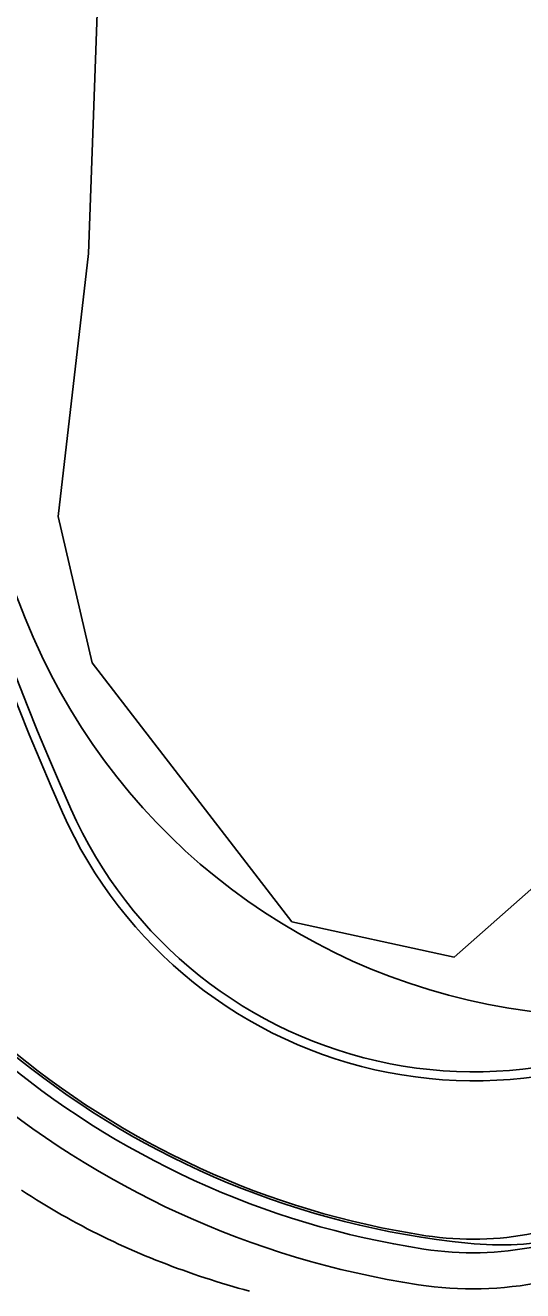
# Model space of a CAD drawing. Extents: x -14 to 1565148, y -25 to 642856.
# Drawn here: x 1564795.2 to 1564822.8, y 636567.8 to 636638 of the extents above; entities that cross this region are included whole.
import ezdxf

# ---------------------------------------------------------------- set-up
doc = ezdxf.new("R2010")
doc.units = 0
for name, color, linetype in [('DR_P_Headwall', 7, 'Continuous'), ('GE_X_Alignment', 7, 'Continuous'), ('PV_P_Drive', 7, 'Continuous'), ('PV_P_EOP', 7, 'Continuous'), ('PV_X_EOP', 7, 'Continuous'), ('SC_Scratch2', 7, 'Continuous')]:
    doc.layers.add(name, color=color, linetype=linetype)

msp = doc.modelspace()

# ---------------------------------------------------------------- linework, layer by layer
at = {"layer": 'DR_P_Headwall'}
msp.add_lwpolyline([(1564794.993, 636573.332), (1564795.267, 636573.155), (1564795.542, 636572.98), (1564795.818, 636572.808), (1564796.095, 636572.637), (1564796.373, 636572.469), (1564796.653, 636572.303), (1564796.933, 636572.139), (1564797.214, 636571.978), (1564797.497, 636571.818), (1564797.78, 636571.661), (1564798.065, 636571.506), (1564798.351, 636571.354), (1564798.637, 636571.204), (1564798.925, 636571.056), (1564799.213, 636570.91), (1564799.502, 636570.767), (1564799.793, 636570.626), (1564800.084, 636570.487), (1564800.377, 636570.351), (1564800.67, 636570.217), (1564800.964, 636570.085), (1564801.259, 636569.956), (1564801.555, 636569.829), (1564801.852, 636569.704), (1564802.15, 636569.582), (1564802.449, 636569.462), (1564802.749, 636569.344), (1564803.049, 636569.228), (1564803.35, 636569.114), (1564803.652, 636569.003), (1564803.954, 636568.893), (1564804.258, 636568.786), (1564804.562, 636568.68), (1564804.867, 636568.577), (1564805.172, 636568.476), (1564805.478, 636568.377), (1564805.785, 636568.279), (1564806.093, 636568.184), (1564806.402, 636568.091), (1564806.711, 636568), (1564807.021, 636567.91), (1564807.332, 636567.823), (1564807.643, 636567.737)], dxfattribs=at)
at = {"layer": 'GE_X_Alignment'}
for centre, radius, start, end in [((1564961.888, 636667.092), 180, 172.10361, 203.85467), ((1564824.56, 636617.524), 47.25, 198.19554, 261.32885), ((1564820.129, 636604.407), 25, 203.85467, 314.1065), ((1564820.037, 636587.867), 17.25, 261.32885, 301.20754)]:
    msp.add_arc(centre, radius, start, end, dxfattribs=at)
at = {"layer": 'PV_P_Drive'}
msp.add_line((1564795.195, 636605.079), (1564788.443, 636622.12), dxfattribs=at)
for centre, radius, start, end in [((1564827.734, 636617.972), 35, 201.61613, 319.68181), ((1564824.589, 636617.648), 47.5, 198.19554, 264.18166), ((1564821.548, 636587.803), 17.5, 264.18166, 299.95278)]:
    msp.add_arc(centre, radius, start, end, dxfattribs=at)
at = {"layer": 'PV_P_EOP'}
for centre, radius, start, end in [((1564961.888, 636667.092), 180, 172.10361, 203.85467), ((1564961.888, 636667.092), 179.5, 172.10361, 203.85467), ((1564824.56, 636617.524), 47.25, 198.19554, 261.32885), ((1564824.56, 636617.524), 48, 198.19554, 261.32885), ((1564820.129, 636604.407), 25, 203.85467, 314.1065), ((1564820.129, 636604.407), 24.5, 203.85467, 314.1065), ((1564820.037, 636587.867), 17.25, 261.32885, 301.20754), ((1564820.037, 636587.867), 18, 261.32885, 301.20754)]:
    msp.add_arc(centre, radius, start, end, dxfattribs=at)
at = {"layer": 'PV_X_EOP'}
for centre, radius, start, end in [((1564824.56, 636617.524), 50, 198.19554, 261.32885), ((1564820.037, 636587.867), 20, 261.32885, 301.20754)]:
    msp.add_arc(centre, radius, start, end, dxfattribs=at)
at = {"layer": 'SC_Scratch2'}
msp.add_line((1564810.003, 636588.227), (1564798.903, 636602.603), dxfattribs=at)
for points in [[(1564810.003, 636588.227), (1564819.004, 636586.268), (1564835.403, 636600.735), (1564848.339, 636628.374), (1564867.224, 636677.841), (1564850.135, 636691.306), (1564867.184, 636729.736), (1564882.991, 636730.866), (1564887.252, 636750.481), (1564889.509, 636756.56), (1564896.532, 636760.688), (1564934.644, 636852.213), (1564931.496, 636860.507), (1564963.613, 636935.594), (1565015.998, 636910.365), (1565066.95, 637015.091), (1565066.564, 637021.36), (1565095.516, 637086.617), (1565100.858, 637084.467), (1565085.025, 637039.815), (1565069.131, 636991.536), (1565034.131, 636908.988)], [(1564806.272, 636701.563), (1564801.347, 636665.301), (1564799.294, 636641.729), (1564798.702, 636625.305), (1564797.012, 636610.724), (1564798.903, 636602.603)]]:
    msp.add_lwpolyline(points, dxfattribs=at)

doc.saveas('drawing.dxf')
